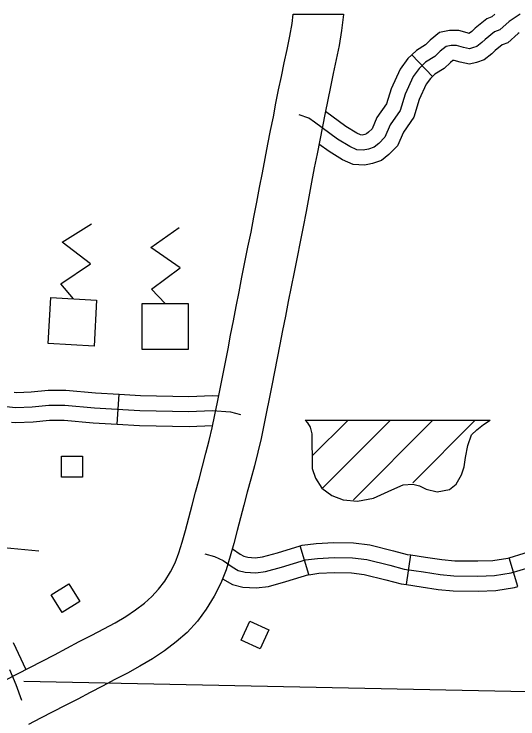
# Model space of a CAD drawing. Extents: x 1370130 to 1380143, y 377636 to 380256.
# Drawn here: x 1378673.7 to 1378779.4, y 378685.1 to 378832.9 of the extents above; entities that cross this region are included whole.
import ezdxf

# ---------------------------------------------------------------- set-up
doc = ezdxf.new("R2010")
doc.units = 0
for name, color, linetype in [('Level 10', 7, 'Continuous'), ('Level 32', 7, 'Continuous'), ('Level 35', 7, 'Continuous'), ('Level 45', 7, 'Continuous'), ('Level 5', 7, 'Continuous'), ('Level 56', 7, 'Continuous'), ('Level 57', 7, 'Continuous')]:
    doc.layers.add(name, color=color, linetype=linetype)

msp = doc.modelspace()

# ---------------------------------------------------------------- linework, layer by layer
at = {"layer": 'Level 10'}
for p, q in [((1378731.98, 378830.97), (1378732.21, 378832.91)), ((1378732.21, 378832.91), (1378742.77, 378832.91)), ((1378742.77, 378832.81), (1378742.38, 378829.48)), ((1378742.77, 378832.91), (1378742.77, 378832.81)), ((1378731.52, 378828.26), (1378731.98, 378830.97)), ((1378742.38, 378829.48), (1378741.84, 378826.34)), ((1378730.96, 378825.49), (1378731.52, 378828.26)), ((1378741.84, 378826.34), (1378741.24, 378823.36)), ((1378730.36, 378822.66), (1378730.96, 378825.49)), ((1378741.24, 378823.36), (1378740.63, 378820.48)), ((1378729.76, 378819.85), (1378730.36, 378822.66)), ((1378740.63, 378820.48), (1378740.03, 378817.68)), ((1378729.17, 378817.02), (1378729.76, 378819.85)), ((1378740.03, 378817.68), (1378739.46, 378814.93)), ((1378728.61, 378814.2), (1378729.17, 378817.02)), ((1378739.46, 378814.93), (1378738.92, 378812.17)), ((1378728.06, 378811.37), (1378728.61, 378814.2)), ((1378738.92, 378812.17), (1378738.36, 378809.34)), ((1378727.49, 378808.51), (1378728.06, 378811.37)), ((1378726.92, 378805.61), (1378727.49, 378808.51)), ((1378738.36, 378809.34), (1378737.8, 378806.48)), ((1378726.34, 378802.64), (1378726.92, 378805.61)), ((1378737.8, 378806.48), (1378737.23, 378803.59)), ((1378725.76, 378799.61), (1378726.34, 378802.64)), ((1378737.23, 378803.59), (1378736.65, 378800.65)), ((1378725.18, 378796.53), (1378725.76, 378799.61)), ((1378736.65, 378800.65), (1378736.08, 378797.64)), ((1378736.08, 378797.64), (1378735.49, 378794.59)), ((1378724.6, 378793.44), (1378725.18, 378796.53)), ((1378735.49, 378794.59), (1378734.92, 378791.47)), ((1378723.99, 378790.33), (1378724.6, 378793.44)), ((1378734.92, 378791.47), (1378734.3, 378788.3)), ((1378723.37, 378787.18), (1378723.99, 378790.33)), ((1378734.3, 378788.3), (1378733.67, 378785.12)), ((1378722.73, 378784.03), (1378723.37, 378787.18)), ((1378733.67, 378785.12), (1378733.03, 378781.95)), ((1378722.1, 378780.88), (1378722.73, 378784.03)), ((1378733.03, 378781.95), (1378732.39, 378778.81)), ((1378721.47, 378777.73), (1378722.1, 378780.88)), ((1378720.87, 378774.63), (1378721.47, 378777.73)), ((1378732.39, 378778.81), (1378731.77, 378775.71)), ((1378720.28, 378771.59), (1378720.87, 378774.63)), ((1378731.77, 378775.71), (1378731.18, 378772.63)), ((1378719.67, 378768.57), (1378720.28, 378771.59)), ((1378731.18, 378772.63), (1378730.58, 378769.55)), ((1378719.09, 378765.57), (1378719.67, 378768.57)), ((1378730.58, 378769.55), (1378729.97, 378766.54)), ((1378729.97, 378766.54), (1378729.41, 378763.61)), ((1378718.55, 378762.67), (1378719.09, 378765.57)), ((1378718.02, 378759.89), (1378718.55, 378762.67)), ((1378729.41, 378763.61), (1378728.87, 378760.73)), ((1378717.45, 378757.12), (1378718.02, 378759.89)), ((1378728.87, 378760.73), (1378728.32, 378757.85)), ((1378716.88, 378754.32), (1378717.45, 378757.12)), ((1378728.32, 378757.85), (1378727.74, 378755.02)), ((1378716.32, 378751.54), (1378716.88, 378754.32)), ((1378727.74, 378755.02), (1378727.17, 378752.23)), ((1378715.77, 378748.82), (1378716.32, 378751.54)), ((1378727.17, 378752.23), (1378726.61, 378749.46)), ((1378726.61, 378749.46), (1378726.05, 378746.71)), ((1378715.21, 378746.13), (1378715.77, 378748.82)), ((1378726.05, 378746.71), (1378725.47, 378743.9)), ((1378714.61, 378743.48), (1378715.21, 378746.13)), ((1378713.93, 378740.82), (1378714.61, 378743.48)), ((1378725.47, 378743.9), (1378724.82, 378741.03)), ((1378713.21, 378738.1), (1378713.93, 378740.82)), ((1378724.82, 378741.03), (1378724.09, 378738.17)), ((1378712.47, 378735.36), (1378713.21, 378738.1)), ((1378724.09, 378738.17), (1378723.35, 378735.37)), ((1378711.73, 378732.63), (1378712.47, 378735.36)), ((1378723.35, 378735.37), (1378722.6, 378732.63)), ((1378711.01, 378729.9), (1378711.73, 378732.63)), ((1378722.6, 378732.63), (1378721.88, 378729.92)), ((1378710.31, 378727.21), (1378711.01, 378729.9)), ((1378721.88, 378729.92), (1378721.16, 378727.23)), ((1378709.63, 378724.6), (1378710.31, 378727.21)), ((1378721.16, 378727.23), (1378720.47, 378724.57)), ((1378708.96, 378722.13), (1378709.63, 378724.6)), ((1378720.47, 378724.57), (1378719.77, 378721.89)), ((1378708.24, 378719.89), (1378708.96, 378722.13)), ((1378719.77, 378721.89), (1378719.03, 378719.17)), ((1378707.43, 378717.83), (1378708.24, 378719.89)), ((1378719.03, 378719.17), (1378718.14, 378716.36)), ((1378706.49, 378715.93), (1378707.43, 378717.83)), ((1378705.28, 378713.99), (1378706.49, 378715.93)), ((1378718.14, 378716.36), (1378717.03, 378713.55)), ((1378704, 378712.25), (1378705.28, 378713.99)), ((1378717.03, 378713.55), (1378715.66, 378710.81)), ((1378702.59, 378710.71), (1378704, 378712.25)), ((1378701.04, 378709.34), (1378702.59, 378710.71)), ((1378715.66, 378710.81), (1378713.97, 378708.1)), ((1378699.15, 378707.92), (1378701.04, 378709.34)), ((1378713.97, 378708.1), (1378712.13, 378705.59)), ((1378694.89, 378705.25), (1378697.11, 378706.55)), ((1378697.11, 378706.55), (1378699.15, 378707.92)), ((1378692.49, 378703.94), (1378694.89, 378705.25)), ((1378712.13, 378705.59), (1378709.97, 378703.22)), ((1378689.96, 378702.62), (1378692.49, 378703.94)), ((1378687.35, 378701.28), (1378689.96, 378702.62)), ((1378709.97, 378703.22), (1378707.68, 378701.2)), ((1378684.73, 378699.9), (1378687.35, 378701.28)), ((1378707.68, 378701.2), (1378705.24, 378699.35)), ((1378682.15, 378698.54), (1378684.73, 378699.9)), ((1378705.24, 378699.35), (1378702.69, 378697.65)), ((1378679.58, 378697.2), (1378682.15, 378698.54)), ((1378702.69, 378697.65), (1378700.06, 378696.11)), ((1378676.97, 378695.86), (1378679.58, 378697.2)), ((1378674.38, 378694.51), (1378676.97, 378695.86)), ((1378697.43, 378694.67), (1378694.79, 378693.3)), ((1378700.06, 378696.11), (1378697.43, 378694.67)), ((1378671.82, 378693.17), (1378674.38, 378694.51)), ((1378694.79, 378693.3), (1378692.19, 378691.96)), ((1378692.19, 378691.96), (1378689.62, 378690.61)), ((1378689.62, 378690.61), (1378687.02, 378689.24)), ((1378687.02, 378689.24), (1378684.4, 378687.88)), ((1378684.4, 378687.88), (1378681.8, 378686.54)), ((1378681.8, 378686.54), (1378679.24, 378685.21)), ((1378679.24, 378685.21), (1378676.72, 378683.89))]:
    msp.add_line(p, q, dxfattribs=at)
at = {"layer": 'Level 32'}
for p, q in [((1378735.49, 378715.33), (1378733.66, 378721.36)), ((1378755.97, 378713.24), (1378756.89, 378719.47)), ((1378779.35, 378712.84), (1378777.55, 378718.88))]:
    msp.add_line(p, q, dxfattribs=at)
for points in [[(1378777.55, 378718.88), (1378780.69, 378719.81), (1378785.98, 378721.77), (1378791.12, 378723.57), (1378796.2, 378726.05), (1378797.24, 378726.73)], [(1378719.48, 378720.77), (1378721.07, 378719.63), (1378721.9, 378719.17), (1378722.68, 378718.96), (1378724.24, 378718.86), (1378725.78, 378719.06), (1378728.9, 378719.92), (1378733.66, 378721.36)], [(1378733.66, 378721.36), (1378734.13, 378721.5), (1378737.02, 378721.88), (1378740.76, 378722.09), (1378744.89, 378722.02), (1378748.29, 378721.58), (1378753.24, 378720.34), (1378756.13, 378719.58), (1378756.89, 378719.47)], [(1378713.7, 378719.71), (1378715.69, 378719.14), (1378717.54, 378718.28), (1378719.39, 378716.96), (1378720.71, 378716.23), (1378722.17, 378715.83), (1378724.35, 378715.7), (1378726.4, 378715.96), (1378729.77, 378716.89), (1378734.8, 378718.41), (1378737.31, 378718.74), (1378740.82, 378718.94), (1378744.66, 378718.88), (1378747.7, 378718.48), (1378752.46, 378717.29), (1378755.5, 378716.49), (1378759.54, 378715.9), (1378763.04, 378715.37), (1378765.95, 378715.1), (1378770.98, 378715.04), (1378774.42, 378715.17), (1378777.92, 378715.7), (1378781.69, 378716.82)], [(1378756.89, 378719.47), (1378760, 378719.01), (1378763.42, 378718.5), (1378766.12, 378718.25), (1378770.94, 378718.19), (1378774.12, 378718.31), (1378777.23, 378718.78), (1378777.55, 378718.88)], [(1378735.47, 378715.32), (1378737.61, 378715.61), (1378740.88, 378715.79), (1378744.42, 378715.73), (1378747.11, 378715.38), (1378751.68, 378714.24), (1378754.87, 378713.4), (1378755.97, 378713.24)], [(1378717.39, 378714.46), (1378719.52, 378713.29), (1378721.65, 378712.71), (1378724.46, 378712.54), (1378727.02, 378712.87), (1378730.65, 378713.86), (1378735.49, 378715.33)], [(1378755.97, 378713.24), (1378759.07, 378712.78), (1378762.66, 378712.24), (1378765.79, 378711.96), (1378771.02, 378711.89), (1378774.71, 378712.03), (1378778.61, 378712.62), (1378779.35, 378712.84)], [(1378673.51, 378701.07), (1378676.16, 378695.45)], [(1378672.69, 378695.43), (1378674.02, 378692.29), (1378675.21, 378689.02)]]:
    msp.add_lwpolyline(points, dxfattribs=at)
at = {"layer": 'Level 35'}
msp.add_lwpolyline([(1378671.55, 378720.99), (1378678.87, 378720.29)], dxfattribs=at)
at = {"layer": 'Level 45'}
for p, q in [((1378757.1, 378824.39), (1378761.43, 378819.81)), ((1378695.33, 378746.88), (1378695.69, 378753.17))]:
    msp.add_line(p, q, dxfattribs=at)
for points in [[(1378779.86, 378832.91), (1378777.52, 378831.37), (1378775.56, 378829.64), (1378774.43, 378829.19), (1378772.48, 378827.61), (1378771.8, 378826.93), (1378770.75, 378826.11), (1378769.85, 378825.81), (1378769.17, 378825.65), (1378767.97, 378825.88), (1378766.47, 378826.33), (1378765.34, 378826.33), (1378764.29, 378826.11), (1378763.08, 378825.13), (1378761.96, 378824), (1378760, 378822.8), (1378758.65, 378821.52), (1378757.37, 378819.79), (1378755.72, 378816.1), (1378754.67, 378812.72), (1378752.56, 378809.71), (1378751.43, 378807.08), (1378750.16, 378805.8), (1378749.18, 378804.97), (1378748.05, 378804.6), (1378746.92, 378804.37), (1378745.57, 378804.45), (1378744.07, 378805.12), (1378741.51, 378806.7), (1378736.7, 378810.24), (1378735.5, 378811.06), (1378733.49, 378811.77)], [(1378774.51, 378832.91), (1378773.88, 378832.36), (1378772.82, 378831.94), (1378770.37, 378829.96), (1378769.71, 378829.29), (1378769.23, 378828.92), (1378769.1, 378828.87), (1378768.72, 378828.95), (1378766.93, 378829.48), (1378765.01, 378829.48), (1378762.89, 378829.03), (1378760.97, 378827.47), (1378759.99, 378826.49), (1378758.07, 378825.31), (1378757.1, 378824.39)], [(1378779.62, 378828.99), (1378779.44, 378828.86), (1378777.24, 378826.92), (1378776.05, 378826.44), (1378774.59, 378825.27), (1378773.9, 378824.57), (1378772.27, 378823.29), (1378770.69, 378822.77), (1378769.23, 378822.44), (1378767.22, 378822.82), (1378766, 378823.18), (1378765.68, 378823.18), (1378765.2, 378822.79), (1378763.92, 378821.51), (1378761.93, 378820.28), (1378761.43, 378819.81)], [(1378757.1, 378824.39), (1378756.28, 378823.62), (1378754.64, 378821.39), (1378752.77, 378817.22), (1378751.8, 378814.12), (1378749.79, 378811.25), (1378748.78, 378808.88), (1378748.02, 378808.12), (1378747.61, 378807.77), (1378747.24, 378807.65), (1378746.66, 378807.53)], [(1378761.43, 378819.81), (1378761.02, 378819.42), (1378760.11, 378818.19), (1378758.67, 378814.99), (1378757.53, 378811.32), (1378755.33, 378808.17), (1378754.09, 378805.28), (1378752.29, 378803.48), (1378750.75, 378802.18), (1378748.86, 378801.55), (1378747.9, 378801.35)], [(1378746.7, 378807.54), (1378746.33, 378807.56), (1378745.55, 378807.91), (1378743.28, 378809.32), (1378738.98, 378812.48)], [(1378747.9, 378801.35), (1378747.15, 378801.2), (1378744.81, 378801.33), (1378742.59, 378802.34), (1378739.75, 378804.09), (1378737.63, 378805.65)], [(1378673.68, 378753.61), (1378674.17, 378753.56), (1378677.26, 378753.65), (1378680.79, 378754.02), (1378684.5, 378754.02), (1378690.74, 378753.46), (1378695.69, 378753.17)], [(1378695.69, 378753.17), (1378700.18, 378752.91), (1378710.32, 378752.73), (1378715.28, 378752.92), (1378716.58, 378752.83)], [(1378672.04, 378750.59), (1378674.07, 378750.41), (1378677.46, 378750.5), (1378680.96, 378750.87), (1378684.35, 378750.87), (1378690.51, 378750.32), (1378700.06, 378749.77), (1378710.35, 378749.58), (1378715.22, 378749.77), (1378719.08, 378749.49), (1378721.15, 378748.93)], [(1378673.11, 378747.33), (1378673.96, 378747.26), (1378677.67, 378747.36), (1378681.12, 378747.72), (1378684.21, 378747.72), (1378690.28, 378747.18), (1378695.33, 378746.88)], [(1378695.33, 378746.88), (1378699.95, 378746.62), (1378710.39, 378746.43), (1378715.31, 378746.62)]]:
    msp.add_lwpolyline(points, dxfattribs=at)
at = {"layer": 'Level 5'}
msp.add_lwpolyline([(1378675.69, 378693), (1378781.27, 378690.81)], dxfattribs=at)
at = {"layer": 'Level 56'}
for points in [[(1378683.65, 378735.79), (1378683.65, 378740.16), (1378688.04, 378740.16), (1378688.04, 378735.79)], [(1378687.48, 378709.7), (1378683.79, 378707.36), (1378681.44, 378711.06), (1378685.13, 378713.4)], [(1378723.11, 378705.58), (1378727.09, 378703.78), (1378725.29, 378699.78), (1378721.31, 378701.58)]]:
    msp.add_lwpolyline(points, close=True, dxfattribs=at)
at = {"layer": 'Level 57'}
for p, q in [((1378734.7, 378747.76), (1378773.51, 378747.76)), ((1378736.3, 378740.31), (1378743.6, 378747.62)), ((1378738.46, 378733.56), (1378752.46, 378747.57)), ((1378744.86, 378731.05), (1378761.44, 378747.64)), ((1378757.29, 378734.57), (1378770.27, 378747.56))]:
    msp.add_line(p, q, dxfattribs=at)
for points in [[(1378686.17, 378773.18), (1378683.46, 378776.32), (1378689.72, 378780.52), (1378683.75, 378785.1), (1378689.91, 378788.95)], [(1378705.38, 378772.2), (1378702.5, 378775.2), (1378708.54, 378779.72), (1378702.33, 378783.98), (1378708.27, 378788.15)], [(1378734.7, 378747.76), (1378735.25, 378747.15), (1378735.77, 378746.23), (1378736.12, 378744.84), (1378736.12, 378742.75), (1378736.18, 378740.02), (1378736.18, 378737.59), (1378736.87, 378735.56), (1378738.21, 378733.47), (1378740.3, 378731.96), (1378742.73, 378731.04), (1378745.69, 378730.75), (1378749.05, 378731.38), (1378752.94, 378733.12), (1378755.31, 378734.17), (1378757.34, 378734.34), (1378758.73, 378733.94), (1378760.12, 378733.24), (1378762.39, 378732.72), (1378765, 378733.18), (1378766.39, 378734.34), (1378767.55, 378736.25), (1378768.07, 378737.94), (1378768.36, 378739.91), (1378768.82, 378742.4), (1378769.63, 378744.66), (1378770.74, 378745.71), (1378772.13, 378746.81), (1378773.51, 378747.76)]]:
    msp.add_lwpolyline(points, dxfattribs=at)
for points in [[(1378680.84, 378763.81), (1378681.35, 378773.44), (1378690.98, 378772.92), (1378690.46, 378763.29)], [(1378700.56, 378762.56), (1378700.56, 378772.2), (1378710.2, 378772.2), (1378710.2, 378762.56)]]:
    msp.add_lwpolyline(points, close=True, dxfattribs=at)

doc.saveas('drawing.dxf')
